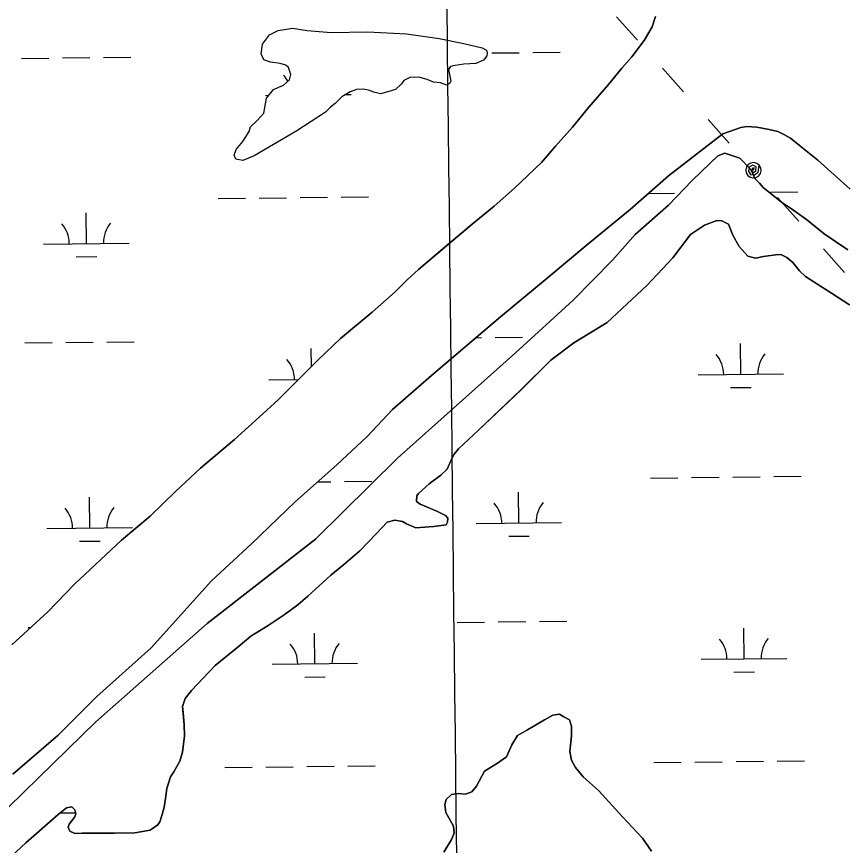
# Model space of a CAD drawing. Extents: x 3684037 to 3722149, y 433263 to 459021.
# Drawn here: x 3692922 to 3693892, y 449117 to 450087 of the extents above; entities that cross this region are included whole.
import ezdxf

# ---------------------------------------------------------------- set-up
doc = ezdxf.new("R2010")
doc.units = 0
for name, color, linetype in [('V-GRID-MAJR', 7, 'Continuous'), ('V-TOPO-SHOR', 7, 'Continuous'), ('V-UTIL-LINE', 7, 'Continuous'), ('V-WETL-SWMP', 7, 'Continuous')]:
    doc.layers.add(name, color=color, linetype=linetype)

msp = doc.modelspace()

# ---------------------------------------------------------------- linework, layer by layer
at = {"layer": 'V-GRID-MAJR'}
msp.add_spline([(3693553.62, 438739.05), (3693484.88, 444797.57), (3693416.12, 450858.02), (3693347.36, 456918.48), (3693347.34, 456920.4)], degree=3, dxfattribs=at)
at = {"layer": 'V-TOPO-SHOR'}
for points in [[(3693668.62, 450086.69), (3693664.65, 450074.79), (3693655.4, 450058.67), (3693640.87, 450039.51), (3693629.22, 450026.31), (3693613.51, 450007.13), (3693590.79, 449980.75), (3693571.58, 449957.37), (3693551.77, 449935.18), (3693535.46, 449915.99), (3693503.92, 449885.93), (3693479.94, 449864.85), (3693454.19, 449843.75), (3693427.86, 449821.46), (3693391.59, 449790.74), (3693378.73, 449779.3), (3693364.13, 449764.88), (3693337.23, 449740.8), (3693300.37, 449710.06), (3693274.08, 449685.4), (3693255.98, 449666.79), (3693227.37, 449638.54), (3693201.07, 449614.47), (3693176.52, 449592.21), (3693136.74, 449558.47), (3693107.52, 449531.4), (3693077.73, 449502.54)], [(3693282.76, 449974.76), (3693249.17, 449953.09), (3693199.22, 449923.65), (3693186.11, 449918.28), (3693178.08, 449920.05), (3693176.13, 449924.73), (3693178.39, 449931.35), (3693186.26, 449940.41), (3693193.62, 449952.29), (3693194.96, 449957.49), (3693202.85, 449965.14), (3693210.73, 449973.72), (3693212.46, 449984.58), (3693213.78, 449991.19), (3693222.11, 450001.2), (3693233.8, 450006.54), (3693240.78, 450012.76), (3693242.1, 450018.91), (3693239.63, 450026.87), (3693236.29, 450029.65), (3693229.67, 450031.91), (3693218.35, 450033.16), (3693210.78, 450035.87), (3693207.38, 450042.89), (3693209.1, 450054.21), (3693217.42, 450065.16), (3693227.23, 450070.48), (3693244.14, 450073.08), (3693261.13, 450070.5), (3693289.41, 450068.08), (3693331.78, 450068.69), (3693377.48, 450066.53), (3693415.7, 450060.96), (3693444.5, 450055.25), (3693465.76, 450049.91), (3693470.98, 450047.16), (3693471.97, 450043.88), (3693471.55, 450040.58), (3693467.38, 450035.81), (3693458.49, 450031.91), (3693444.38, 450030.77), (3693434.52, 450029.21), (3693428.88, 450028.19), (3693426.58, 450024.86), (3693428.1, 450016.88), (3693429.13, 450011.24), (3693428.22, 450008.88), (3693424.49, 450006.47), (3693417.39, 450009.19), (3693408.9, 450010.01), (3693401.79, 450013.2), (3693391.86, 450015.88), (3693381.51, 450015.27), (3693374.5, 450011.87), (3693371.73, 450008.06), (3693364.77, 450001.37), (3693356.8, 449998.9), (3693346.95, 449996.4), (3693339.39, 449998.18), (3693333.23, 450000.44), (3693326.62, 450001.76), (3693319.1, 450001.18), (3693311.6, 449998.72), (3693301.8, 449992.93), (3693293.91, 449984.81), (3693288.79, 449980.5), (3693282.76, 449974.76)], [(3693896.15, 449884.63), (3693858.29, 449918.53), (3693837.02, 449935.74), (3693826.39, 449944.35), (3693819.33, 449948.33), (3693811.68, 449952.31), (3693801.72, 449954.5), (3693787.09, 449957.21), (3693775.39, 449958.21), (3693768.41, 449956.94), (3693747.49, 449949.63), (3693724.97, 449932.38), (3693683.98, 449900.25), (3693639.01, 449861.07), (3693589.38, 449820.65), (3693542.08, 449780.85), (3693487.26, 449735.69), (3693406.52, 449666.8), (3693360.96, 449627.02), (3693331.64, 449595.66), (3693295.92, 449562.45), (3693247.5, 449519.71), (3693196.25, 449469.93), (3693149.58, 449426.63), (3693078.9, 449348.54), (3693015.49, 449291.58), (3692970.02, 449246.55), (3692916.96, 449200.83)], [(3692875.89, 449127.29), (3692947.36, 449196.74), (3693014.26, 449262.06), (3693144.22, 449377), (3693270.94, 449475.66), (3693366.98, 449570.39), (3693504.94, 449693.57), (3693572.48, 449754.84), (3693618.18, 449801.89), (3693645, 449831.85), (3693683.94, 449866.03), (3693711.35, 449894.84), (3693733.09, 449915.45), (3693741.67, 449923.69), (3693749.74, 449926.7), (3693756.73, 449924.49), (3693767.21, 449921.16), (3693779.58, 449908), (3693783.15, 449901.67), (3693784.37, 449897.64), (3693790.25, 449891.92), (3693794.38, 449886.76)], [(3693794.38, 449886.76), (3693816.08, 449869.68), (3693827.79, 449861.73), (3693845.37, 449849.23), (3693865.9, 449832.71), (3693893.42, 449813.97)], [(3693895.51, 449749.64), (3693874.44, 449763.26), (3693857.47, 449774.03), (3693844.01, 449782.53), (3693836.95, 449789.39), (3693829.27, 449799.13), (3693822.24, 449804.83), (3693815.23, 449808.21), (3693808.85, 449808.11), (3693794.96, 449806.17), (3693785.71, 449804.3), (3693776.41, 449806.49), (3693766.38, 449817.94), (3693759.23, 449831.17), (3693753.83, 449843.85), (3693746.24, 449847.8), (3693740.44, 449848.29), (3693726.02, 449842.87), (3693709.37, 449831.61), (3693688.88, 449804.65), (3693658.62, 449772.32), (3693612.28, 449728.74), (3693573.2, 449704.99), (3693546.23, 449684.88), (3693511.36, 449650.17), (3693461.6, 449603.07), (3693438.14, 449581.28), (3693433.02, 449574.83), (3693430.76, 449570.73), (3693428.51, 449565.48), (3693425.15, 449557.32), (3693417.71, 449550.25), (3693403.94, 449540.2), (3693391.35, 449529), (3693389.65, 449526.07), (3693389.17, 449519.69), (3693393.27, 449516.27), (3693413.1, 449508.44), (3693423.03, 449503.36), (3693425.98, 449499.93), (3693425.47, 449495.28), (3693423.77, 449492.36), (3693409.3, 449490.41), (3693388.45, 449488.95), (3693377.37, 449493.43), (3693372.69, 449496.26), (3693363.97, 449497.87), (3693354.73, 449495.42), (3693342.74, 449482.49), (3693322.74, 449461.91), (3693303.84, 449445.4), (3693288.94, 449433.59), (3693262.04, 449408.85), (3693250.59, 449398.83), (3693234.53, 449387), (3693215.57, 449374.55), (3693195.46, 449362.09), (3693180.56, 449349.69), (3693153.63, 449327.85), (3693146.2, 449320.21), (3693126.22, 449298.47), (3693118.82, 449289.08), (3693115.47, 449279.76), (3693116.15, 449272.81), (3693117.52, 449258.33), (3693117.71, 449245.58), (3693115.66, 449226.42), (3693112.34, 449215.93), (3693105.56, 449203.66), (3693101.58, 449197.8), (3693097.14, 449183.82), (3693095.57, 449172.2), (3693093.98, 449162.32), (3693091.78, 449153.59), (3693089.01, 449144.86), (3693086.74, 449141.35), (3693077.55, 449135.41), (3693059.62, 449132.26), (3693035.85, 449131.91), (3692998.16, 449131.95), (3692989.48, 449131.24), (3692983.64, 449134.06), (3692981.83, 449138.67), (3692982.94, 449142.17), (3692989.77, 449150.96), (3692990.88, 449154.46), (3692989.65, 449159.08)], [(3693077.73, 449502.54), (3693044.38, 449474.23), (3692989.45, 449423.1), (3692957.94, 449390.66), (3692915.86, 449352.15)], [(3693500.54, 449234.87), (3693507.34, 449245.98), (3693518.84, 449252.53), (3693538.96, 449264.41), (3693548.74, 449269.77), (3693556.26, 449271.04), (3693561.53, 449267.64), (3693567.95, 449264.25), (3693570.38, 449256.75), (3693570.54, 449245.73), (3693568.49, 449227.15), (3693570.37, 449217.32), (3693575.14, 449208.69), (3693583.99, 449197.8), (3693602.2, 449181.25), (3693629.89, 449150.92), (3693653.45, 449125.75), (3693664.1, 449110.83)], [(3693421.17, 449109.64), (3693430.24, 449124.27), (3693433.03, 449131.85), (3693432.33, 449139.95), (3693423.4, 449156.06), (3693422.11, 449165.32), (3693423.77, 449171.14), (3693430.06, 449177.03), (3693438.16, 449178.3), (3693446.29, 449177.26), (3693453.78, 449180.27), (3693459.49, 449186.73), (3693468.51, 449204.25), (3693484.03, 449213.75), (3693494.36, 449220.86), (3693500.54, 449234.87)], [(3692989.65, 449159.08), (3692986.13, 449162.51), (3692979.77, 449161.26), (3692970.02, 449153.58), (3692932.23, 449120.56), (3692892.18, 449083.46)]]:
    msp.add_lwpolyline(points, dxfattribs=at)
at = {"layer": 'V-UTIL-LINE'}
for points in [[(3693623.06, 450086.44), (3693647.69, 450058.82)], [(3693676.67, 450026.31), (3693701.3, 449998.69)], [(3693730.28, 449966.18), (3693754.92, 449938.56)], [(3693783.17, 449906.87), (3693783.85, 449909.67), (3693781.68, 449908.82), (3693781.1, 449906.13), (3693783.28, 449904.17), (3693785.92, 449906.31), (3693786.3, 449910.99), (3693782.4, 449912.7), (3693778.04, 449910.54), (3693777.55, 449905.99), (3693779.73, 449902.09), (3693784.49, 449901.36), (3693788.81, 449904.77), (3693789.89, 449912.86), (3693787.08, 449914.97), (3693783.69, 449915.85), (3693780.21, 449915.37), (3693777.18, 449913.59), (3693775.07, 449910.78), (3693774.19, 449907.38), (3693774.67, 449903.91), (3693776.45, 449900.88), (3693779.26, 449898.76), (3693782.66, 449897.88), (3693786.13, 449898.37), (3693789.16, 449900.15), (3693791.27, 449902.95), (3693792.16, 449906.35), (3693791.67, 449909.83), (3693789.89, 449912.86)], [(3693811.43, 449875.18), (3693836.06, 449847.55)], [(3693865.04, 449815.05), (3693889.67, 449787.42)]]:
    msp.add_lwpolyline(points, dxfattribs=at)
at = {"layer": 'V-WETL-SWMP'}
for p, q in [((3693664.65, 450074.79), (3693668.62, 450086.69)), ((3693227.23, 450070.48), (3693244.14, 450073.08)), ((3693244.14, 450073.08), (3693261.13, 450070.5)), ((3693655.4, 450058.67), (3693664.65, 450074.79)), ((3693209.1, 450054.21), (3693217.42, 450065.16)), ((3693217.42, 450065.16), (3693227.23, 450070.48)), ((3693261.13, 450070.5), (3693289.41, 450068.08)), ((3693289.41, 450068.08), (3693331.78, 450068.69)), ((3693331.78, 450068.69), (3693377.48, 450066.53)), ((3693377.48, 450066.53), (3693415.7, 450060.96)), ((3693207.38, 450042.89), (3693209.1, 450054.21)), ((3693415.7, 450060.96), (3693444.5, 450055.25)), ((3693444.5, 450055.25), (3693465.76, 450049.91)), ((3693640.87, 450039.51), (3693655.4, 450058.67)), ((3693465.76, 450049.91), (3693470.98, 450047.16)), ((3693470.98, 450047.16), (3693471.97, 450043.88)), ((3693471.97, 450043.88), (3693471.55, 450040.58)), ((3693477.11, 450044.01), (3693509.11, 450044.39)), ((3693525.11, 450044.57), (3693557.11, 450044.95)), ((3692927.24, 450037.62), (3692959.24, 450037.99)), ((3692975.24, 450038.17), (3693007.23, 450038.55)), ((3693023.23, 450038.73), (3693055.23, 450039.11)), ((3693210.78, 450035.87), (3693207.38, 450042.89)), ((3693218.35, 450033.16), (3693210.78, 450035.87)), ((3693467.38, 450035.81), (3693458.49, 450031.91)), ((3693471.55, 450040.58), (3693467.38, 450035.81)), ((3693629.22, 450026.31), (3693640.87, 450039.51)), ((3693229.67, 450031.91), (3693218.35, 450033.16)), ((3693236.29, 450029.65), (3693229.67, 450031.91)), ((3693239.63, 450026.87), (3693236.29, 450029.65)), ((3693242.1, 450018.9), (3693239.63, 450026.87)), ((3693428.88, 450028.19), (3693426.58, 450024.86)), ((3693426.58, 450024.86), (3693429.13, 450011.24)), ((3693434.52, 450029.21), (3693428.88, 450028.19)), ((3693444.38, 450030.77), (3693434.52, 450029.21)), ((3693458.49, 450031.91), (3693444.38, 450030.77)), ((3693613.51, 450007.13), (3693629.22, 450026.31)), ((3693240.78, 450012.76), (3693242.1, 450018.9)), ((3693381.51, 450015.27), (3693374.5, 450011.87)), ((3693391.86, 450015.89), (3693381.51, 450015.27)), ((3693401.79, 450013.2), (3693391.86, 450015.89)), ((3693222.11, 450001.2), (3693233.8, 450006.54)), ((3693233.8, 450006.54), (3693240.78, 450012.76)), ((3693371.73, 450008.06), (3693364.77, 450001.37)), ((3693374.5, 450011.87), (3693371.73, 450008.06)), ((3693408.9, 450010.01), (3693401.79, 450013.2)), ((3693417.39, 450009.19), (3693408.9, 450010.01)), ((3693424.49, 450006.47), (3693417.39, 450009.19)), ((3693428.22, 450008.88), (3693424.49, 450006.47)), ((3693429.13, 450011.24), (3693428.22, 450008.88)), ((3693590.79, 449980.75), (3693613.51, 450007.13)), ((3693212.61, 449994.5), (3693216.58, 449994.55)), ((3693213.78, 449991.19), (3693222.11, 450001.2)), ((3693311.6, 449998.72), (3693301.8, 449992.93)), ((3693306.31, 449995.59), (3693312.6, 449995.67)), ((3693319.1, 450001.18), (3693311.6, 449998.72)), ((3693326.62, 450001.76), (3693319.1, 450001.18)), ((3693333.23, 450000.44), (3693326.62, 450001.76)), ((3693339.39, 449998.18), (3693333.23, 450000.44)), ((3693346.95, 449996.4), (3693339.39, 449998.18)), ((3693356.8, 449998.9), (3693346.95, 449996.4)), ((3693364.77, 450001.37), (3693356.8, 449998.9)), ((3693212.46, 449984.58), (3693213.78, 449991.19)), ((3693293.91, 449984.81), (3693288.79, 449980.5)), ((3693301.8, 449992.93), (3693293.91, 449984.81)), ((3693210.73, 449973.72), (3693212.46, 449984.58)), ((3693288.79, 449980.5), (3693282.76, 449974.76)), ((3693571.58, 449957.37), (3693590.79, 449980.75)), ((3693202.85, 449965.14), (3693210.73, 449973.72)), ((3693282.76, 449974.76), (3693249.17, 449953.09)), ((3693193.62, 449952.29), (3693194.96, 449957.49)), ((3693194.96, 449957.49), (3693202.85, 449965.14)), ((3693551.77, 449935.18), (3693571.58, 449957.37)), ((3693186.26, 449940.41), (3693193.62, 449952.29)), ((3693249.17, 449953.09), (3693199.22, 449923.65)), ((3693178.39, 449931.35), (3693186.26, 449940.41)), ((3693176.13, 449924.73), (3693178.39, 449931.35)), ((3693535.46, 449915.99), (3693551.77, 449935.18)), ((3693178.08, 449920.05), (3693176.13, 449924.73)), ((3693186.11, 449918.28), (3693178.08, 449920.05)), ((3693199.22, 449923.65), (3693186.11, 449918.28)), ((3693503.92, 449885.93), (3693535.46, 449915.99)), ((3693479.94, 449864.85), (3693503.92, 449885.93)), ((3693660.31, 449879.63), (3693691.03, 449879.99)), ((3693803.03, 449881.29), (3693835.02, 449881.67)), ((3693157.16, 449873.78), (3693189.16, 449874.15)), ((3693205.16, 449874.34), (3693237.16, 449874.71)), ((3693253.16, 449874.9), (3693285.15, 449875.27)), ((3693301.15, 449875.46), (3693333.15, 449875.83)), ((3693454.19, 449843.75), (3693479.94, 449864.85)), ((3693003.17, 449821.24), (3693002.75, 449857.24)), ((3693391.59, 449790.74), (3693454.19, 449843.75)), ((3692953.17, 449820.66), (3693053.17, 449821.82)), ((3692991.35, 449805.67), (3693015.35, 449805.95)), ((3693378.73, 449779.3), (3693391.59, 449790.74)), ((3693364.13, 449764.88), (3693378.73, 449779.3)), ((3693337.23, 449740.8), (3693364.13, 449764.88)), ((3693300.37, 449710.06), (3693337.23, 449740.8)), ((3692931.11, 449704.96), (3692963.11, 449705.34)), ((3692979.11, 449705.52), (3693011.11, 449705.89)), ((3693027.1, 449706.08), (3693059.1, 449706.45)), ((3693274.07, 449685.4), (3693300.37, 449710.06)), ((3693458.44, 449711.1), (3693464.98, 449711.18)), ((3693480.98, 449711.36), (3693512.98, 449711.73)), ((3693768.35, 449668.27), (3693767.93, 449704.27)), ((3693266.3, 449677.4), (3693266.05, 449698.43)), ((3693255.98, 449666.79), (3693274.07, 449685.4)), ((3693227.37, 449638.54), (3693255.98, 449666.79)), ((3693718.35, 449667.69), (3693818.34, 449668.85)), ((3693216.48, 449661.85), (3693251.4, 449662.26)), ((3693756.53, 449652.7), (3693780.53, 449652.98)), ((3693201.07, 449614.47), (3693227.37, 449638.54)), ((3693176.52, 449592.21), (3693201.07, 449614.47)), ((3693136.74, 449558.47), (3693176.52, 449592.21)), ((3693107.52, 449531.4), (3693136.74, 449558.47)), ((3693758.9, 449548.08), (3693790.9, 449548.46)), ((3693806.9, 449548.64), (3693838.9, 449549.01)), ((3693273.24, 449542.43), (3693289.02, 449542.62)), ((3693305.02, 449542.8), (3693337.02, 449543.17)), ((3693662.91, 449546.97), (3693694.9, 449547.34)), ((3693710.9, 449547.53), (3693742.9, 449547.9)), ((3693077.73, 449502.54), (3693107.52, 449531.4)), ((3693508.92, 449494.43), (3693508.5, 449530.43)), ((3693007.04, 449488.59), (3693006.62, 449524.59)), ((3693044.38, 449474.23), (3693077.73, 449502.54)), ((3693458.92, 449493.85), (3693558.91, 449495.01)), ((3692957.05, 449488.01), (3693057.04, 449489.17)), ((3692989.45, 449423.1), (3693044.38, 449474.23)), ((3692995.22, 449473.02), (3693019.22, 449473.3)), ((3693497.1, 449478.86), (3693521.09, 449479.14)), ((3692957.94, 449390.66), (3692989.45, 449423.1)), ((3692915.86, 449352.15), (3692957.94, 449390.66)), ((3693436.86, 449378.15), (3693468.85, 449378.52)), ((3693484.85, 449378.71), (3693516.85, 449379.08)), ((3693532.85, 449379.27), (3693564.85, 449379.64)), ((3692934.98, 449372.31), (3692937.92, 449372.35)), ((3693270.34, 449329.78), (3693269.92, 449365.78)), ((3693772.22, 449335.62), (3693771.8, 449371.62)), ((3693722.22, 449335.04), (3693822.21, 449336.2)), ((3693220.35, 449329.2), (3693320.34, 449330.36)), ((3693760.4, 449320.05), (3693784.4, 449320.33)), ((3693258.52, 449314.21), (3693282.52, 449314.49)), ((3693164.9, 449208.47), (3693196.9, 449208.85)), ((3693212.9, 449209.03), (3693244.9, 449209.41)), ((3693260.9, 449209.59), (3693292.9, 449209.96)), ((3693308.89, 449210.15), (3693340.89, 449210.52)), ((3693666.78, 449214.31), (3693698.78, 449214.69)), ((3693714.77, 449214.87), (3693746.77, 449215.25)), ((3693762.77, 449215.43), (3693794.77, 449215.8)), ((3693810.77, 449215.99), (3693842.77, 449216.36)), ((3692972.45, 449155.49), (3692990.55, 449155.7))]:
    msp.add_line(p, q, dxfattribs=at)
for points in [[(3692916.96, 449200.83), (3692970.02, 449246.55), (3693015.49, 449291.58), (3693078.9, 449348.54), (3693149.58, 449426.63), (3693196.25, 449469.93), (3693247.5, 449519.71), (3693295.92, 449562.45), (3693331.64, 449595.66), (3693360.97, 449627.02), (3693406.52, 449666.8), (3693487.26, 449735.69), (3693542.08, 449780.85), (3693589.38, 449820.65), (3693639.01, 449861.07), (3693683.98, 449900.26), (3693724.97, 449932.37), (3693747.49, 449949.63), (3693768.41, 449956.94), (3693775.4, 449958.21), (3693787.09, 449957.21), (3693801.72, 449954.5), (3693811.68, 449952.31), (3693819.33, 449948.33), (3693826.39, 449944.35), (3693858.29, 449918.53), (3693896.15, 449884.63)], [(3693893.42, 449813.97), (3693865.9, 449832.71), (3693845.37, 449849.23), (3693827.79, 449861.73), (3693816.08, 449869.68), (3693794.38, 449886.76), (3693790.25, 449891.92), (3693784.37, 449897.63), (3693783.15, 449901.67), (3693779.58, 449908), (3693767.21, 449921.16), (3693749.74, 449926.71), (3693741.67, 449923.69), (3693711.35, 449894.84), (3693683.94, 449866.04)], [(3693683.94, 449866.04), (3693645, 449831.84), (3693618.18, 449801.89), (3693572.48, 449754.84), (3693504.94, 449693.57), (3693366.98, 449570.39), (3693270.94, 449475.66), (3693144.22, 449377), (3693014.26, 449262.06), (3692947.36, 449196.74), (3692875.89, 449127.29)], [(3692989.48, 449131.24), (3692998.16, 449131.95), (3693035.85, 449131.91), (3693059.62, 449132.26), (3693077.55, 449135.42), (3693086.74, 449141.35), (3693089.01, 449144.86), (3693091.78, 449153.59), (3693093.98, 449162.32), (3693095.57, 449172.2), (3693097.14, 449183.82), (3693101.58, 449197.8), (3693105.56, 449203.66), (3693112.33, 449215.93), (3693115.66, 449226.42), (3693117.71, 449245.58), (3693117.52, 449258.33), (3693115.47, 449279.76), (3693118.82, 449289.08), (3693126.22, 449298.47), (3693146.2, 449320.21), (3693153.63, 449327.85), (3693180.56, 449349.69), (3693195.46, 449362.09), (3693215.57, 449374.55), (3693234.53, 449387), (3693250.59, 449398.83), (3693262.04, 449408.85), (3693288.94, 449433.59), (3693303.84, 449445.4), (3693322.74, 449461.91), (3693342.74, 449482.49), (3693354.73, 449495.42), (3693363.97, 449497.87), (3693372.69, 449496.26), (3693377.37, 449493.43), (3693388.45, 449488.95), (3693409.3, 449490.41), (3693423.77, 449492.36), (3693425.47, 449495.28), (3693425.98, 449499.93), (3693423.03, 449503.36), (3693413.1, 449508.44), (3693393.27, 449516.27), (3693389.17, 449519.69), (3693389.65, 449526.08), (3693391.35, 449529), (3693403.95, 449540.2), (3693417.72, 449550.25), (3693425.15, 449557.32), (3693430.76, 449570.73), (3693433.02, 449574.83), (3693438.14, 449581.28), (3693461.6, 449603.07), (3693511.37, 449650.17), (3693546.23, 449684.89), (3693573.2, 449704.99), (3693612.28, 449728.74), (3693658.62, 449772.32), (3693688.88, 449804.65), (3693709.37, 449831.61), (3693726.02, 449842.87), (3693740.44, 449848.29), (3693746.24, 449847.8), (3693753.83, 449843.85), (3693759.24, 449831.17), (3693766.38, 449817.94), (3693776.41, 449806.49), (3693785.71, 449804.3), (3693794.96, 449806.17), (3693808.85, 449808.11), (3693815.23, 449808.21), (3693822.24, 449804.83), (3693829.28, 449799.13), (3693836.95, 449789.39), (3693844.01, 449782.53), (3693874.44, 449763.26), (3693895.51, 449749.64)], [(3693664.1, 449110.83), (3693653.45, 449125.75), (3693629.89, 449150.92), (3693602.2, 449181.25), (3693583.99, 449197.8), (3693575.14, 449208.69), (3693570.37, 449217.32), (3693568.49, 449227.15), (3693570.54, 449245.73), (3693570.38, 449256.75), (3693567.96, 449264.25), (3693561.53, 449267.64), (3693556.26, 449271.04), (3693548.74, 449269.77), (3693538.96, 449264.41), (3693518.84, 449252.53), (3693507.34, 449245.98), (3693500.54, 449234.87), (3693494.36, 449220.86), (3693484.03, 449213.76), (3693468.51, 449204.25), (3693459.49, 449186.73), (3693453.78, 449180.27), (3693446.29, 449177.26), (3693438.16, 449178.3), (3693430.06, 449177.03), (3693423.76, 449171.14), (3693422.11, 449165.32), (3693423.4, 449156.06), (3693432.33, 449139.95), (3693433.03, 449131.85), (3693430.24, 449124.27), (3693421.17, 449109.64)], [(3692892.18, 449083.46), (3692932.23, 449120.56), (3692970.02, 449153.58), (3692979.77, 449161.26), (3692986.13, 449162.51), (3692989.65, 449159.08), (3692990.88, 449154.46), (3692989.77, 449150.96), (3692982.94, 449142.17), (3692981.83, 449138.67), (3692983.64, 449134.06), (3692989.48, 449131.24)]]:
    msp.add_lwpolyline(points, dxfattribs=at)
for centre, start, end in [((3693207.36, 449994.92), 27.06014, 41.43853), ((3692947.93, 449821.07), 359.89487, 41.43853), ((3693058.4, 449822.36), 139.89486, 181.43852), ((3693211.23, 449662.27), 359.89487, 41.43853), ((3693713.1, 449668.11), 359.89487, 41.43853), ((3693823.58, 449669.39), 139.89486, 181.43852), ((3692951.8, 449488.42), 359.89487, 41.43853), ((3693062.28, 449489.71), 139.89486, 181.43852), ((3693453.67, 449494.26), 359.89487, 41.43853), ((3693564.15, 449495.55), 139.89486, 181.43852), ((3693716.97, 449335.45), 359.89487, 41.43853), ((3693827.45, 449336.74), 139.89486, 181.43852), ((3693215.1, 449329.61), 359.89487, 41.43853), ((3693325.58, 449330.9), 139.89486, 181.43852)]:
    msp.add_arc(centre, 35.25, start, end, dxfattribs=at)

doc.saveas('drawing.dxf')
